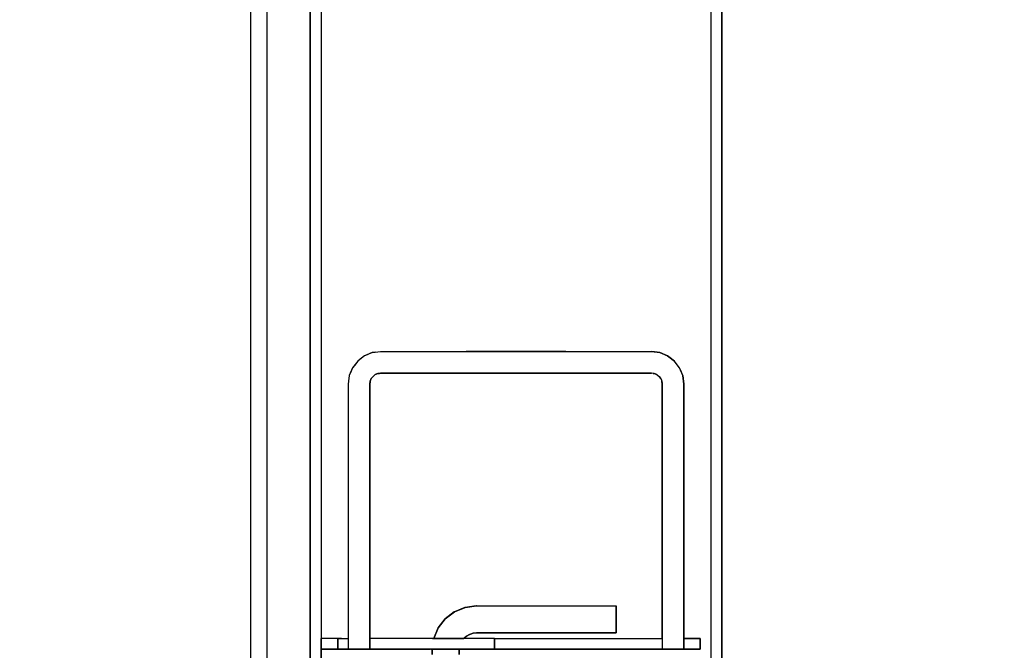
# Model space of a CAD drawing. Extents: x -805 to 3526, y -961 to 1039.
# Tile 341 of 473: x 1259.8752 to 1259.9661, y 36.5997 to 36.658. Entities that reach past the tile are written whole.
import ezdxf
from ezdxf import colors
from ezdxf.entities.mleader import LeaderData, LeaderLine
from ezdxf.math import Vec2, Vec3

# ---------------------------------------------------------------- set-up
doc = ezdxf.new("R2010")
doc.units = 0
doc.linetypes.add('AUSGEZOGEN', pattern=[2, 1, 1])
doc.layers.get('0').update_dxf_attribs({"color": 251})
doc.layers.add('TTK-B-Bestand', color=252, linetype='Continuous', lineweight=35)
doc.layers.add('TTK-P-Treppe unten', color=12, linetype='Continuous', lineweight=25)
for name, color, linetype in [('TTK-P-Aufzug', 251, 'Continuous'), ('TTK-P-Bahnsteig', 12, 'Continuous'), ('TTK-P-TEXT', 12, 'AUSGEZOGEN'), ('TTK-P-Verm', 251, 'Continuous')]:
    doc.layers.add(name, color=color, linetype=linetype)
doc.styles.add('AKG DIN 6776', font='AKG_DIN67.TTF')
doc.dimstyles.new('TTK', dxfattribs={"dimtxt": 2.5, "dimasz": 2.5, "dimexe": 3.5, "dimexo": 0.1, "dimgap": 1, "dimtad": 1, "dimzin": 0, "dimtxsty": 'AKG DIN 6776', "dimblk": 'OBLIQUE', "dimcen": -0.09, "dimdle": 3, "dimclrd": 256, "dimclre": 256, "dimclrt": 256, "dimadec": 3, "dimazin": 0, "dimtfac": 1, "dimtofl": 0, "dimtmove": 0, "dimatfit": 3, "dimldrblk": 'OBLIQUE', "dimfxl": 7, "dimfxlon": 1, "dimtolj": 1, "dimtzin": 0, "dimlwd": -1, "dimlwe": -1, "dimarcsym": 0})
doc.dimstyles.new('TTK$6', dxfattribs={"dimtxt": 2.5, "dimasz": 2.5, "dimexe": 3.5, "dimexo": 0.1, "dimgap": 1, "dimtad": 1, "dimzin": 0, "dimtxsty": 'AKG DIN 6776', "dimblk": 'OBLIQUE', "dimcen": -0.09, "dimdle": 3, "dimse1": 1, "dimse2": 1, "dimclrd": 256, "dimclre": 256, "dimclrt": 256, "dimadec": 3, "dimazin": 0, "dimtfac": 1, "dimtofl": 0, "dimtmove": 0, "dimatfit": 3, "dimldrblk": 'OBLIQUE', "dimfxl": 7, "dimfxlon": 1, "dimtolj": 1, "dimtzin": 0, "dimlwd": -1, "dimlwe": -1, "dimarcsym": 0})

# ---------------------------------------------------------------- blocks, each defined once
blk = doc.blocks.new('_None')
blk = doc.blocks.new('*D549')
at = {"layer": 'DEFPOINTS', "color": 0}
for p in [(1594.653013, 36.73973), (1594.306234, 36.575236), (8.223304, 0)]:
    blk.add_point(p, dxfattribs=at)
at = {"layer": 'TTK-B-Bestand', "insert": (1594.109263, 36.98348), "char_height": 0.25, "attachment_point": 5, "style": 'AKG DIN 6776'}
blk.add_mtext('\\A1;36,588', dxfattribs=at)
blk = doc.blocks.new('_OBLIQUE')
at = {"color": 0, "linetype": 'ByBlock'}
blk.add_line((-0.5, -0.5), (0.5, 0.5), dxfattribs=at)
blk = doc.blocks.new('*D548')
at = {"layer": 'DEFPOINTS', "color": 0}
for p in [(1585.536598, 36.770612), (1585.045877, 36.613991), (-0.868111, 0.030883)]:
    blk.add_point(p, dxfattribs=at)
at = {"layer": 'TTK-B-Bestand', "insert": (1585.017848, 37.014362), "char_height": 0.25, "attachment_point": 5, "style": 'AKG DIN 6776'}
blk.add_mtext('\\A1;36,621', dxfattribs=at)
blk = doc.blocks.new('*D645')
at = {"layer": 'DEFPOINTS', "color": 0}
for p in [(1259.798085, 39.345554), (1259.498085, 36.033104), (1259.798085, 36.033104)]:
    blk.add_point(p, dxfattribs=at)
at = {"layer": 'TTK-P-Verm'}
for p, q in [((1259.498085, 38.645554), (1259.498085, 39.695554)), ((1259.798085, 38.645554), (1259.798085, 39.695554)), ((1259.198085, 39.345554), (1260.098085, 39.345554))]:
    blk.add_line(p, q, dxfattribs=at)
at = {"layer": 'TTK-P-Verm', "xscale": 0.25, "yscale": 0.25, "zscale": 0.25, "rotation": 180}
blk.add_blockref('_OBLIQUE', (1259.498085, 39.345554), dxfattribs=at)
at = {"layer": 'TTK-P-Verm', "xscale": 0.25, "yscale": 0.25, "zscale": 0.25}
blk.add_blockref('_OBLIQUE', (1259.798085, 39.345554), dxfattribs=at)
at = {"layer": 'TTK-P-Verm', "insert": (1259.648085, 39.58688), "char_height": 0.25, "attachment_point": 5, "style": 'AKG DIN 6776', "bg_fill": 3, "box_fill_scale": 1.1, "bg_fill_color": 256, "bg_fill_true_color": 13158600, "bg_fill_transparency": 0}
blk.add_mtext('\\A1;30', dxfattribs=at)
blk = doc.blocks.new('*D644')
at = {"layer": 'DEFPOINTS', "color": 0}
for p in [(1262.498085, 39.345554), (1259.798085, 39.284277), (1262.498085, 35.726621)]:
    blk.add_point(p, dxfattribs=at)
at = {"layer": 'TTK-P-Treppe unten'}
for p, q in [((1259.798085, 39.294277), (1259.798085, 39.695554)), ((1262.498085, 38.645554), (1262.498085, 39.695554)), ((1259.498085, 39.345554), (1262.798085, 39.345554))]:
    blk.add_line(p, q, dxfattribs=at)
at = {"layer": 'TTK-P-Treppe unten', "xscale": 0.25, "yscale": 0.25, "zscale": 0.25, "rotation": 180}
blk.add_blockref('_OBLIQUE', (1259.798085, 39.345554), dxfattribs=at)
at = {"layer": 'TTK-P-Treppe unten', "xscale": 0.25, "yscale": 0.25, "zscale": 0.25}
blk.add_blockref('_OBLIQUE', (1262.498085, 39.345554), dxfattribs=at)
at = {"layer": 'TTK-P-Treppe unten', "insert": (1261.148085, 39.589434), "char_height": 0.25, "attachment_point": 5, "style": 'AKG DIN 6776', "bg_fill": 3, "box_fill_scale": 1.1, "bg_fill_color": 256, "bg_fill_true_color": 13158600, "bg_fill_transparency": 0}
blk.add_mtext('\\A1;2,70', dxfattribs=at)
blk = doc.blocks.new('*D536')
at = {"layer": 'DEFPOINTS', "color": 0}
for p in [(1593.426387, 36.652234), (1593.909511, 36.652234), (733.065924, 0.107127)]:
    blk.add_point(p, dxfattribs=at)
at = {"layer": 'TTK-P-TEXT', "insert": (1594.453782, 36.895984), "char_height": 0.25, "attachment_point": 5, "style": 'AKG DIN 6776'}
blk.add_mtext('\\A1;36,589', dxfattribs=at)
blk = doc.blocks.new('STS26_1000_2100 - STS26_1000_2100-V1-41')
for p, q in [((1194.623, 7350), (1194.623, 4960)), ((1196.123, 4960), (1196.123, 7350)), ((1152.623, 4960), (1152.623, 5210)), ((1189.623, 5210), (1189.623, 4960)), ((1190.623, 5210), (1190.623, 4960)), ((1153.623, 5195.6), (1153.623, 4960)), ((1189.623, 5139.99), (1189.623, 4966)), ((1152.623, 5138.753), (1152.623, 4960)), ((1190.623, 4960), (1190.623, 5138.753)), ((1153.623, 5045.435), (1153.623, 4960)), ((1158.346, 4992.398), (1157.623, 4992.098)), ((1157.623, 4992.098), (1158.346, 4992.398)), ((1157.623, 4992.098), (1158.083, 4992.289)), ((1158.083, 4992.289), (1158.346, 4992.398)), ((1159.123, 4992.5), (1158.346, 4992.398)), ((1158.346, 4992.398), (1159.123, 4992.5)), ((1158.346, 4992.398), (1158.84, 4992.463)), ((1158.84, 4992.463), (1159.123, 4992.5)), ((1184.123, 4992.5), (1159.123, 4992.5)), ((1167.016, 4992.5), (1159.123, 4992.5)), ((1184.123, 4992.5), (1159.123, 4992.5)), ((1167.016, 4992.5), (1176.102, 4992.5)), ((1176.102, 4992.5), (1176.23, 4992.5)), ((1184.123, 4992.5), (1176.23, 4992.5)), ((1184.899, 4992.398), (1184.123, 4992.5)), ((1184.617, 4992.435), (1184.123, 4992.5)), ((1184.899, 4992.398), (1184.123, 4992.5)), ((1184.617, 4992.435), (1184.899, 4992.398)), ((1184.899, 4992.398), (1185.623, 4992.098)), ((1184.899, 4992.398), (1185.36, 4992.207)), ((1184.899, 4992.398), (1185.623, 4992.098)), ((1185.36, 4992.207), (1185.623, 4992.098)), ((1156.525, 4991), (1157.001, 4991.621)), ((1156.525, 4991), (1157.001, 4991.621)), ((1156.525, 4991), (1156.828, 4991.395)), ((1156.828, 4991.395), (1157.001, 4991.621)), ((1157.623, 4992.098), (1157.001, 4991.621)), ((1157.001, 4991.621), (1157.623, 4992.098)), ((1157.001, 4991.621), (1157.397, 4991.925)), ((1157.397, 4991.925), (1157.623, 4992.098)), ((1185.623, 4992.098), (1186.244, 4991.621)), ((1185.623, 4992.098), (1186.018, 4991.795)), ((1185.623, 4992.098), (1186.244, 4991.621)), ((1186.018, 4991.795), (1186.244, 4991.621)), ((1186.244, 4991.621), (1186.721, 4991)), ((1186.244, 4991.621), (1186.547, 4991.226)), ((1186.244, 4991.621), (1186.721, 4991)), ((1156.225, 4990.276), (1156.525, 4991)), ((1156.225, 4990.276), (1156.525, 4991)), ((1156.225, 4990.276), (1156.416, 4990.737)), ((1156.416, 4990.737), (1156.525, 4991)), ((1158.623, 4990.366), (1158.416, 4990.207)), ((1158.623, 4990.366), (1158.416, 4990.207)), ((1158.623, 4990.366), (1158.491, 4990.265)), ((1158.623, 4990.366), (1158.864, 4990.466)), ((1158.864, 4990.466), (1158.623, 4990.366)), ((1158.71, 4990.402), (1158.623, 4990.366)), ((1158.864, 4990.466), (1158.71, 4990.402)), ((1158.864, 4990.466), (1159.123, 4990.5)), ((1158.864, 4990.466), (1159.123, 4990.5)), ((1158.958, 4990.478), (1158.864, 4990.466)), ((1158.958, 4990.478), (1159.123, 4990.5)), ((1159.123, 4990.5), (1184.123, 4990.5)), ((1184.123, 4990.5), (1159.123, 4990.5)), ((1159.123, 4990.5), (1167.016, 4990.5)), ((1167.143, 4990.5), (1167.016, 4990.5)), ((1176.23, 4990.5), (1167.143, 4990.5)), ((1184.123, 4990.5), (1176.23, 4990.5)), ((1184.123, 4990.5), (1184.381, 4990.466)), ((1184.381, 4990.466), (1184.123, 4990.5)), ((1184.217, 4990.488), (1184.123, 4990.5)), ((1184.381, 4990.466), (1184.217, 4990.488)), ((1184.381, 4990.466), (1184.623, 4990.366)), ((1184.623, 4990.366), (1184.381, 4990.466)), ((1184.469, 4990.43), (1184.381, 4990.466)), ((1184.623, 4990.366), (1184.469, 4990.43)), ((1184.623, 4990.366), (1184.83, 4990.207)), ((1184.83, 4990.207), (1184.623, 4990.366)), ((1184.698, 4990.308), (1184.623, 4990.366)), ((1186.547, 4991.226), (1186.721, 4991)), ((1186.721, 4991), (1187.02, 4990.276)), ((1186.721, 4991), (1186.911, 4990.539)), ((1186.721, 4991), (1187.02, 4990.276)), ((1186.911, 4990.539), (1187.02, 4990.276)), ((1156.123, 4989.5), (1156.225, 4990.276)), ((1156.225, 4990.276), (1156.123, 4989.5)), ((1156.188, 4989.994), (1156.123, 4989.5)), ((1156.123, 4966), (1156.123, 4989.5)), ((1156.123, 4989.5), (1156.123, 4966)), ((1156.123, 4976.858), (1156.123, 4989.5)), ((1156.188, 4989.994), (1156.225, 4990.276)), ((1158.123, 4989.5), (1158.157, 4989.759)), ((1158.157, 4989.759), (1158.123, 4989.5)), ((1158.135, 4989.594), (1158.123, 4989.5)), ((1158.123, 4966), (1158.123, 4989.5)), ((1158.123, 4989.5), (1158.123, 4967.362)), ((1158.123, 4989.5), (1158.123, 4966)), ((1158.157, 4989.759), (1158.135, 4989.594)), ((1158.257, 4990), (1158.157, 4989.759)), ((1158.257, 4990), (1158.157, 4989.759)), ((1158.193, 4989.846), (1158.157, 4989.759)), ((1158.257, 4990), (1158.193, 4989.846)), ((1158.257, 4990), (1158.416, 4990.207)), ((1158.416, 4990.207), (1158.257, 4990)), ((1158.314, 4990.075), (1158.257, 4990)), ((1158.416, 4990.207), (1158.314, 4990.075)), ((1158.491, 4990.265), (1158.416, 4990.207)), ((1184.83, 4990.207), (1184.698, 4990.308)), ((1184.83, 4990.207), (1184.989, 4990)), ((1184.989, 4990), (1184.83, 4990.207)), ((1184.887, 4990.132), (1184.83, 4990.207)), ((1184.989, 4990), (1184.887, 4990.132)), ((1184.989, 4990), (1185.089, 4989.759)), ((1185.089, 4989.759), (1184.989, 4990)), ((1185.025, 4989.912), (1184.989, 4990)), ((1185.089, 4989.759), (1185.025, 4989.912)), ((1185.123, 4989.5), (1185.089, 4989.759)), ((1185.101, 4989.665), (1185.089, 4989.759)), ((1185.089, 4989.759), (1185.123, 4989.5)), ((1185.101, 4989.665), (1185.123, 4989.5)), ((1185.123, 4966), (1185.123, 4989.5)), ((1185.123, 4989.5), (1185.123, 4966)), ((1185.123, 4989.5), (1185.123, 4980.883)), ((1187.02, 4990.276), (1187.123, 4989.5)), ((1187.02, 4990.276), (1187.085, 4989.782)), ((1187.02, 4990.276), (1187.123, 4989.5)), ((1187.085, 4989.782), (1187.123, 4989.5)), ((1187.123, 4989.5), (1187.123, 4966)), ((1187.123, 4989.5), (1187.123, 4974.411)), ((1187.123, 4989.5), (1187.123, 4966)), ((1185.123, 4980.883), (1185.123, 4966)), ((1156.123, 4976.858), (1156.123, 4966)), ((1187.123, 4974.411), (1187.123, 4966)), ((1175.273, 4969), (1162.373, 4969)), ((1175.273, 4969), (1162.373, 4969)), ((1162.373, 4969), (1162.373, 4966.5)), ((1162.609, 4969), (1162.373, 4969)), ((1162.373, 4966.546), (1162.373, 4969)), ((1162.373, 4969), (1162.373, 4966.5)), ((1175.273, 4969), (1162.609, 4969)), ((1176.326, 4968.862), (1175.273, 4969)), ((1175.292, 4968.997), (1175.273, 4969)), ((1176.326, 4968.862), (1175.273, 4969)), ((1176.326, 4968.862), (1175.273, 4969)), ((1175.273, 4969), (1176.326, 4968.862)), ((1175.273, 4969), (1176.326, 4968.862)), ((1176.326, 4968.862), (1175.273, 4969)), ((1175.292, 4968.997), (1176.326, 4968.862)), ((1177.309, 4968.459), (1176.326, 4968.862)), ((1176.344, 4968.855), (1176.326, 4968.862)), ((1176.326, 4968.862), (1177.309, 4968.459)), ((1177.309, 4968.459), (1176.326, 4968.862)), ((1176.326, 4968.862), (1177.309, 4968.459)), ((1176.326, 4968.862), (1177.309, 4968.459)), ((1176.326, 4968.862), (1177.309, 4968.459)), ((1176.344, 4968.855), (1177.309, 4968.459)), ((1178.155, 4967.816), (1177.309, 4968.459)), ((1177.324, 4968.447), (1177.309, 4968.459)), ((1177.309, 4968.459), (1178.155, 4967.816)), ((1177.324, 4968.447), (1178.155, 4967.816)), ((1178.807, 4966.978), (1178.155, 4967.816)), ((1178.167, 4967.801), (1178.155, 4967.816)), ((1178.155, 4967.816), (1178.807, 4966.978)), ((1178.167, 4967.801), (1178.807, 4966.978)), ((1158.123, 4967.362), (1158.123, 4966)), ((1179.222, 4966), (1178.807, 4966.978)), ((1178.815, 4966.96), (1178.807, 4966.978)), ((1178.807, 4966.978), (1179.222, 4966)), ((1178.815, 4966.96), (1179.222, 4966)), ((1154.623, 4966), (1154.623, 4965)), ((1154.623, 4965.889), (1154.623, 4966)), ((1154.623, 4965), (1154.623, 4966)), ((1154.623, 4966), (1156.123, 4966)), ((1156.123, 4966), (1154.623, 4966)), ((1155.955, 4966), (1154.623, 4966)), ((1154.623, 4965.889), (1154.623, 4965)), ((1155.955, 4966), (1156.123, 4966)), ((1156.123, 4966), (1156.123, 4965)), ((1156.123, 4965), (1156.123, 4966)), ((1158.123, 4966), (1158.123, 4965)), ((1173.623, 4966), (1158.123, 4966)), ((1171.895, 4966), (1158.123, 4966)), ((1173.623, 4966), (1158.123, 4966)), ((1158.123, 4966), (1158.123, 4965)), ((1162.373, 4966.546), (1162.373, 4966.5)), ((1175.273, 4966.5), (1162.373, 4966.5)), ((1162.373, 4966.5), (1175.273, 4966.5)), ((1175.036, 4966.5), (1162.373, 4966.5)), ((1173.623, 4966), (1171.895, 4966)), ((1173.623, 4966), (1176.06, 4966)), ((1173.623, 4966), (1176.435, 4966)), ((1173.623, 4966), (1176.435, 4966)), ((1173.623, 4966), (1173.623, 4965)), ((1173.623, 4965), (1173.623, 4966)), ((1175.273, 4966.5), (1175.036, 4966.5)), ((1175.595, 4966.467), (1175.273, 4966.5)), ((1175.59, 4966.468), (1175.273, 4966.5)), ((1175.273, 4966.5), (1175.595, 4966.467)), ((1175.273, 4966.5), (1175.595, 4966.467)), ((1175.273, 4966.5), (1175.595, 4966.467)), ((1175.273, 4966.5), (1175.595, 4966.467)), ((1175.273, 4966.5), (1175.595, 4966.467)), ((1175.595, 4966.467), (1175.59, 4966.468)), ((1175.905, 4966.37), (1175.595, 4966.467)), ((1175.899, 4966.371), (1175.595, 4966.467)), ((1175.595, 4966.467), (1175.905, 4966.37)), ((1175.905, 4966.37), (1175.899, 4966.371)), ((1176.189, 4966.212), (1175.905, 4966.37)), ((1176.183, 4966.215), (1175.905, 4966.37)), ((1175.905, 4966.37), (1176.189, 4966.212)), ((1176.06, 4966), (1176.435, 4966)), ((1176.189, 4966.212), (1176.183, 4966.215)), ((1176.43, 4966.004), (1176.189, 4966.212)), ((1176.189, 4966.212), (1176.435, 4966)), ((1176.189, 4966.212), (1176.435, 4966)), ((1176.43, 4966.004), (1176.435, 4966)), ((1176.435, 4966), (1179.222, 4966)), ((1179.222, 4966), (1176.435, 4966)), ((1179.321, 4966), (1179.222, 4966)), ((1179.222, 4966), (1185.123, 4966)), ((1179.222, 4966), (1185.123, 4966)), ((1179.321, 4966), (1181.756, 4966)), ((1181.756, 4966), (1185.123, 4966)), ((1185.123, 4966), (1185.123, 4965)), ((1185.123, 4965), (1185.123, 4966)), ((1187.123, 4966), (1187.123, 4965)), ((1187.73, 4966), (1187.123, 4966)), ((1188.073, 4966), (1187.123, 4966)), ((1188.073, 4966), (1187.123, 4966)), ((1187.123, 4966), (1187.123, 4965)), ((1187.73, 4966), (1188.073, 4966)), ((1188.073, 4965), (1188.073, 4966)), ((1188.073, 4966), (1189.623, 4966)), ((1188.073, 4966), (1189.063, 4966)), ((1188.073, 4966), (1189.623, 4966)), ((1188.073, 4966), (1188.073, 4965)), ((1189.063, 4966), (1189.623, 4966)), ((1189.623, 4965), (1189.623, 4966)), ((1189.623, 4965), (1189.623, 4966)), ((1156.123, 4965), (1154.623, 4965)), ((1154.79, 4965), (1154.623, 4965)), ((1154.623, 4965), (1156.123, 4965)), ((1154.79, 4965), (1156.123, 4965)), ((1158.123, 4965), (1156.123, 4965)), ((1156.345, 4965), (1156.123, 4965)), ((1156.123, 4965), (1158.123, 4965)), ((1156.345, 4965), (1158.123, 4965)), ((1158.123, 4965), (1173.623, 4965)), ((1159.85, 4965), (1158.123, 4965)), ((1173.623, 4965), (1158.123, 4965)), ((1159.85, 4965), (1173.623, 4965)), ((1173.623, 4965), (1185.123, 4965)), ((1174.038, 4965), (1173.623, 4965)), ((1173.623, 4965), (1185.123, 4965)), ((1176.437, 4965), (1174.038, 4965)), ((1176.8, 4965), (1176.437, 4965)), ((1176.869, 4965), (1176.8, 4965)), ((1179.371, 4965), (1176.869, 4965)), ((1176.871, 4964.967), (1176.869, 4965)), ((1179.371, 4965), (1176.869, 4965)), ((1176.869, 4965), (1179.371, 4965)), ((1176.869, 4965), (1179.371, 4965)), ((1179.371, 4965), (1176.869, 4965)), ((1176.871, 4964.967), (1176.869, 4965)), ((1176.871, 4964.967), (1176.869, 4965)), ((1176.871, 4964.967), (1176.869, 4965)), ((1176.869, 4965), (1176.871, 4964.967)), ((1176.871, 4964.967), (1176.869, 4965)), ((1179.371, 4965), (1176.869, 4965)), ((1176.871, 4964.967), (1176.869, 4965)), ((1176.872, 4964.933), (1176.871, 4964.967)), ((1176.872, 4964.933), (1176.871, 4964.967)), ((1176.872, 4964.933), (1176.871, 4964.967)), ((1176.872, 4964.933), (1176.871, 4964.967)), ((1176.871, 4964.967), (1176.872, 4964.933)), ((1176.871, 4964.967), (1176.871, 4964.967)), ((1176.872, 4964.934), (1176.871, 4964.967)), ((1176.872, 4964.933), (1176.871, 4964.967)), ((1176.872, 4964.934), (1176.872, 4964.933)), ((1176.872, 4964.933), (1176.873, 4964.9)), ((1176.873, 4964.901), (1176.872, 4964.933)), ((1176.873, 4964.9), (1176.872, 4964.933)), ((1176.873, 4964.901), (1176.873, 4964.9)), ((1176.873, 4964.9), (1176.873, 4964.5)), ((1176.873, 4964.9), (1176.873, 4964.507)), ((1176.873, 4964.5), (1176.873, 4964.9)), ((1179.372, 4964.967), (1179.371, 4965)), ((1179.467, 4965), (1179.371, 4965)), ((1179.372, 4964.967), (1179.371, 4965)), ((1179.372, 4964.967), (1179.371, 4965)), ((1179.372, 4964.967), (1179.371, 4965)), ((1179.371, 4964.999), (1179.371, 4965)), ((1179.372, 4964.967), (1179.371, 4965)), ((1179.372, 4964.967), (1179.371, 4965)), ((1179.373, 4964.9), (1179.371, 4965)), ((1179.373, 4964.9), (1179.371, 4965)), ((1179.371, 4964.999), (1179.372, 4964.967)), ((1179.372, 4964.933), (1179.372, 4964.967)), ((1179.372, 4964.933), (1179.372, 4964.967)), ((1179.372, 4964.933), (1179.372, 4964.967)), ((1179.372, 4964.933), (1179.372, 4964.967)), ((1179.372, 4964.967), (1179.372, 4964.966)), ((1179.372, 4964.967), (1179.372, 4964.933)), ((1179.372, 4964.933), (1179.372, 4964.967)), ((1179.372, 4964.966), (1179.372, 4964.933)), ((1179.372, 4964.933), (1179.372, 4964.933)), ((1179.372, 4964.933), (1179.373, 4964.9)), ((1179.372, 4964.933), (1179.373, 4964.9)), ((1179.372, 4964.933), (1179.373, 4964.9)), ((1179.373, 4964.9), (1179.373, 4964.893)), ((1179.373, 4964.9), (1179.373, 4964.5)), ((1179.373, 4964.5), (1179.373, 4964.9)), ((1179.467, 4965), (1179.501, 4965)), ((1179.501, 4965), (1179.517, 4965)), ((1179.543, 4965), (1179.517, 4965)), ((1189.623, 4965), (1179.543, 4965)), ((1187.123, 4965), (1185.123, 4965)), ((1185.123, 4965), (1187.123, 4965)), ((1187.123, 4965), (1188.073, 4965)), ((1188.073, 4965), (1187.123, 4965)), ((1188.073, 4965), (1189.623, 4965)), ((1188.073, 4965), (1189.623, 4965)), ((1189.623, 4963.206), (1189.623, 4965))]:
    blk.add_line(p, q)

msp = doc.modelspace()

# ---------------------------------------------------------------- block references
at = {"layer": 'TTK-P-Aufzug', "color": 251, "xscale": -0.001, "yscale": 0.001, "zscale": 0.001}
msp.add_blockref('STS26_1000_2100 - STS26_1000_2100-V1-41', (1261.092639, 31.634829), dxfattribs=at)

# ---------------------------------------------------------------- dimensions: what is measured, and where the dimension line sits
at = {"layer": 'TTK-B-Bestand', "color": 251}
for feature_location, offset, origin, text, picture, middle in [((1585.045877, 36.613991), (0.44608, 0.157557), (-0.868111, 0.030883), '36,621', '*D548', (1585.017848, 37.014362)), ((1594.306234, 36.575236), (0.294656, 0.165578), (8.223304, 0), '36,588', '*D549', (1594.109263, 36.98348))]:
    dim = msp.add_ordinate_dim(feature_location=feature_location, offset=offset, dtype=0, origin=origin, text=text, dimstyle='TTK$6', override={"dimscale": 0, "dimdec": 3, "dimtmove": 1, "dimfxlon": 0}, dxfattribs=at)
    dim.commit()
    dim.dimension.update_dxf_attribs({"geometry": picture, "text_midpoint": middle})

# ---------------------------------------------------------------- leaders
at = {"layer": 'TTK-P-TEXT', "color": 251}
ml = msp.add_multileader_mtext('Standard', dxfattribs=at)
ml.set_content('\\A1;Bodenaustausch\\PFSS-Material nach ZTV SoB-StB20\\Pder Körnung 0/32 bis 0/45', color=256, style='AKG DIN 6776')
ml.set_leader_properties(color=162)
ml.set_arrow_properties(name='NONE')
ml.build(insert=Vec2(0, 0))
ml.multileader.update_dxf_attribs({"dogleg_length": 3, "arrow_head_size": 0.3, "scale": 0.1})
ctx = ml.context
ctx.base_point, ctx.scale, ctx.char_height, ctx.arrow_head_size, ctx.landing_gap_size, ctx.plane_origin = Vec3(1257.310952, 38.946486), 0.1, 0.25, 0.3, 0.1, Vec3(1256.016598, 38.385463)
notes = []
notes.append((ctx, [(0, (1, 1, 0), (1257.010952, 38.982115), (1, 0), 0.3, [(0, [(1256.016598, 38.385463)], 0, [])])]))
ctx.mtext.insert, ctx.mtext.flow_direction = Vec3(1257.410952, 39.107115), 5
for ctx, leaders in notes:
    for number, flags, end, landing, length, lines in leaders:
        leader = LeaderData()
        leader.index, (leader.has_last_leader_line, leader.has_dogleg_vector, leader.attachment_direction) = number, flags
        leader.last_leader_point, leader.dogleg_vector, leader.dogleg_length = Vec3(end), Vec3(landing), length
        for number, points, colour, breaks in lines:
            line = LeaderLine()
            line.index, line.vertices, line.color, line.breaks = number, Vec3.list(points), colors.encode_raw_color(colour), breaks
            leader.lines.append(line)
        ctx.leaders.append(leader)

# ---------------------------------------------------------------- next in the draw order: dimensions: what is measured, and where the dimension line sits
at = {"layer": 'TTK-P-Verm', "color": 251}
dim = msp.add_linear_dim(base=(1259.798085, 39.345554), p1=(1259.498085, 36.033104), p2=(1259.798085, 36.033104), dimstyle='TTK', override={"dimscale": 0, "dimdec": 0, "dimlfac": 100, "dimtmove": 2, "dimtfill": 1}, dxfattribs=at)
dim.commit()
dim.dimension.update_dxf_attribs({"geometry": '*D645', "text_midpoint": (1259.648085, 39.58688), "dimtype": 160})

# ---------------------------------------------------------------- next in the draw order: dimensions: what is measured, and where the dimension line sits
at = {"layer": 'TTK-P-Treppe unten', "color": 251}
dim = msp.add_linear_dim(base=(1262.498085, 39.345554), p1=(1259.798085, 39.284277), p2=(1262.498085, 35.726621), dimstyle='TTK', override={"dimscale": 0, "dimtmove": 0, "dimtfill": 1}, dxfattribs=at)
dim.commit()
dim.dimension.update_dxf_attribs({"geometry": '*D644', "text_midpoint": (1261.148085, 39.345554), "dimtype": 160})

# ---------------------------------------------------------------- next in the draw order: linework, layer by layer
at = {"layer": 'TTK-P-Bahnsteig', "color": 251}
msp.add_circle((473.785115, 39.132246), 1000, dxfattribs=at)

# ---------------------------------------------------------------- next in the draw order: dimensions: what is measured, and where the dimension line sits
at = {"layer": 'TTK-P-TEXT', "color": 251}
dim = msp.add_ordinate_dim(feature_location=(1593.426387, 36.652234), offset=(0.483124, 0), dtype=0, origin=(733.065924, 0.107127), text='36,589', dimstyle='TTK$6', override={"dimscale": 0, "dimfxlon": 0}, dxfattribs=at)
dim.commit()
dim.dimension.update_dxf_attribs({"geometry": '*D536', "text_midpoint": (1594.453782, 36.895984)})

doc.saveas('drawing.dxf')
